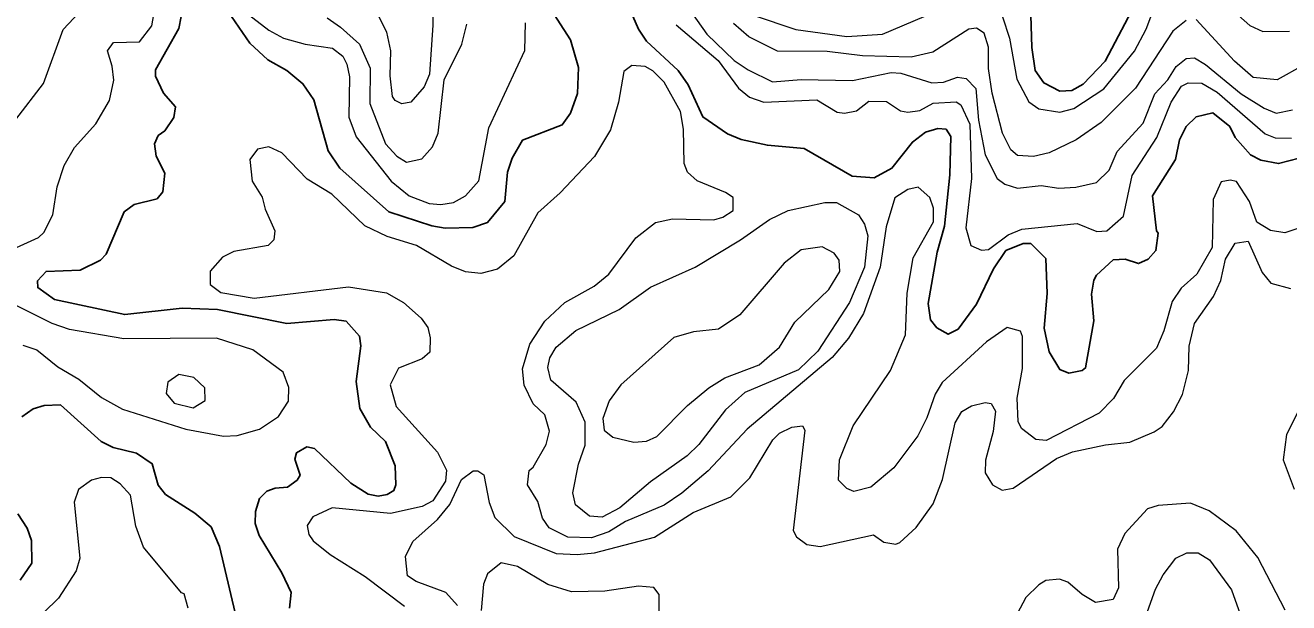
# Model space of a CAD drawing. Extents: x 763.2 to 816.8, y 7896.5 to 7952.7.
# Drawn here: x 778.244 to 781.792, y 7910.648 to 7912.27 of the extents above; entities that cross this region are included whole.
import ezdxf

# ---------------------------------------------------------------- set-up
doc = ezdxf.new("R2010")
doc.units = 0
doc.header["$LTSCALE"] = 0.064
doc.layers.add('1', color=7, linetype='Continuous', lineweight=25)
doc.layers.add('2', color=7, linetype='Continuous', lineweight=13)

msp = doc.modelspace()

# ---------------------------------------------------------------- linework, layer by layer
at = {"layer": '1'}
for points in [[(779.8595, 7912.504), (779.9658, 7912.2588), (779.9885, 7912.2248), (780.0771, 7912.1422), (780.1055, 7912.1027), (780.1469, 7912.0124), (780.2158, 7911.9647), (780.2539, 7911.9487), (780.3278, 7911.9324), (780.431, 7911.9235), (780.5659, 7911.8456), (780.6275, 7911.8415), (780.6774, 7911.8679), (780.7352, 7911.9415), (780.7723, 7911.9691), (780.8067, 7911.9792), (780.8296, 7911.9781), (780.8433, 7911.9571), (780.8402, 7911.8497), (780.8256, 7911.7058), (780.8042, 7911.6327), (780.7796, 7911.488), (780.786, 7911.4428), (780.8038, 7911.4195), (780.8355, 7911.4019), (780.8631, 7911.4158), (780.9149, 7911.4865)], [(778.8127, 7912.3095), (778.8748, 7912.2195), (778.9258, 7912.1723), (778.9786, 7912.1429), (779.0241, 7912.1052), (779.055, 7912.0603), (779.0944, 7911.9166), (779.1276, 7911.8682), (779.265, 7911.7458), (779.386, 7911.7063), (779.4237, 7911.7001), (779.5008, 7911.7017), (779.5424, 7911.7155), (779.5907, 7911.775), (779.5982, 7911.8568), (779.6113, 7911.8963), (779.6401, 7911.9472), (779.7521, 7911.9895), (779.7753, 7912.0223), (779.7948, 7912.0782), (779.7979, 7912.1505), (779.7749, 7912.2283), (779.692, 7912.3586)], [(781.3693, 7912.346), (781.2758, 7912.1685), (781.2147, 7912.104), (781.1828, 7912.0867), (781.1493, 7912.0849), (781.104, 7912.1074), (781.0799, 7912.1421), (781.0704, 7912.2072), (781.067, 7912.3282)], [(779.2133, 7911.1414), (779.1839, 7911.1938), (779.1739, 7911.2695), (779.1868, 7911.3697), (779.1828, 7911.3968), (779.1454, 7911.4386), (779.1114, 7911.4437), (778.9792, 7911.4322), (778.7844, 7911.4713), (778.6849, 7911.4749), (778.5238, 7911.457), (778.3266, 7911.4994), (778.2794, 7911.5328), (778.279, 7911.5517), (778.303, 7911.5783), (778.3988, 7911.5821), (778.4559, 7911.6104), (778.4718, 7911.6268), (778.5219, 7911.7459), (778.5501, 7911.7659), (778.6144, 7911.7823), (778.6311, 7911.8018), (778.6362, 7911.8545), (778.6119, 7911.9023), (778.607, 7911.9363), (778.6173, 7911.9599), (778.6362, 7911.973), (778.6618, 7912.0109), (778.666, 7912.0405), (778.6329, 7912.0788), (778.6103, 7912.1266), (778.6102, 7912.144), (778.6758, 7912.2606), (778.6822, 7912.2941)], [(781.11, 7911.6145), (781.113, 7911.516), (781.105, 7911.419), (781.1188, 7911.353), (781.1489, 7911.3029), (781.1742, 7911.2927), (781.2117, 7911.3002), (781.2211, 7911.3075), (781.2445, 7911.4393), (781.2383, 7911.5142), (781.2442, 7911.5538), (781.2521, 7911.568), (781.2989, 7911.6111), (781.3325, 7911.6127), (781.3702, 7911.6003), (781.3973, 7911.6131), (781.4187, 7911.6367), (781.4253, 7911.6855), (781.42, 7911.6927), (781.4091, 7911.7903), (781.4733, 7911.8922), (781.4846, 7911.9482), (781.5033, 7911.9856), (781.5313, 7912.0125), (781.5783, 7912.0236), (781.6259, 7911.9852), (781.6412, 7911.9542), (781.6842, 7911.9053), (781.7137, 7911.8906), (781.763, 7911.8811), (781.8213, 7911.8965)], [(780.9149, 7911.4865), (780.9632, 7911.586), (780.9977, 7911.6369), (781.0458, 7911.6568), (781.0675, 7911.6568), (781.11, 7911.6145)], [(778.2344, 7911.1696), (778.2667, 7911.1921), (778.2979, 7911.2022), (778.3438, 7911.2034), (778.4573, 7911.1004), (778.4908, 7911.0837), (778.5565, 7911.0685), (778.6009, 7911.0384), (778.6173, 7910.9781), (778.6381, 7910.9524), (778.7202, 7910.8996), (778.7659, 7910.8614), (778.7896, 7910.8061), (778.8342, 7910.62)], [(779.2606, 7910.9519), (779.2789, 7910.9631), (779.2852, 7910.9796), (779.2828, 7911.0325), (779.2554, 7911.1006), (779.2133, 7911.1414)], [(778.9865, 7910.6326), (778.9914, 7910.6766), (778.9651, 7910.7321), (778.9011, 7910.8372), (778.8897, 7910.8702), (778.8905, 7910.9045), (778.9016, 7910.9411), (778.9229, 7910.9611), (778.9463, 7910.9701), (778.9805, 7910.9725), (779.0075, 7910.9919), (779.0159, 7911.0064), (779.0017, 7911.0513), (779.0063, 7911.0692), (779.0351, 7911.0854), (779.0563, 7911.0813), (779.1585, 7910.984), (779.207, 7910.9526), (779.2353, 7910.9476), (779.2606, 7910.9519)], [(778.2302, 7910.7112), (778.2632, 7910.7592), (778.2619, 7910.8224), (778.2497, 7910.8577), (778.2237, 7910.898)]]:
    msp.add_lwpolyline(points, dxfattribs=at)
at = {"layer": '2'}
for points in [[(779.2595, 7912.2497), (779.2351, 7912.2978), (779.1591, 7912.3624), (779.1362, 7912.3905), (779.1295, 7912.4374), (779.1333, 7912.4514), (779.1491, 7912.4616), (779.2005, 7912.4605), (779.2481, 7912.4274), (779.3421, 7912.3767), (779.3873, 7912.3326), (779.3891, 7912.2696), (779.3791, 7912.1324), (779.3642, 7912.0964), (779.3268, 7912.0538), (779.3016, 7912.0489), (779.283, 7912.0583), (779.2756, 7912.0695), (779.2692, 7912.1276), (779.2708, 7912.198)], [(780.4893, 7911.7723), (780.5218, 7911.7719), (780.5836, 7911.7376), (780.6004, 7911.7108), (780.6102, 7911.6782), (780.6002, 7911.59), (780.5588, 7911.4908), (780.4696, 7911.3546), (780.4151, 7911.3017), (780.2643, 7911.2383), (780.2104, 7911.19), (780.1351, 7911.0922), (780.1023, 7911.0608), (779.9994, 7910.9872), (779.9134, 7910.9141), (779.8641, 7910.8885), (779.8282, 7910.8915), (779.7888, 7910.9229), (779.782, 7910.9563), (779.7972, 7911.0367), (779.8163, 7911.0904), (779.8165, 7911.1554), (779.7908, 7911.2111), (779.7196, 7911.2732), (779.7115, 7911.3083), (779.7167, 7911.336), (779.7348, 7911.3653), (779.7901, 7911.4124), (779.9122, 7911.471), (779.9995, 7911.5343), (780.1249, 7911.59), (780.2523, 7911.667), (780.3336, 7911.7243), (780.3861, 7911.7491)], [(780.5, 7911.5276), (780.5313, 7911.5782), (780.5292, 7911.6102), (780.5155, 7911.63), (780.4815, 7911.6472), (780.4224, 7911.6389), (780.3752, 7911.6013), (780.2502, 7911.4569), (780.1909, 7911.4161), (780.1205, 7911.409), (780.065, 7911.3924), (779.9167, 7911.2596), (779.8839, 7911.2152), (779.866, 7911.1652), (779.8695, 7911.1328), (779.8944, 7911.1131), (779.9529, 7911.0986), (779.989, 7911.1019), (780.0179, 7911.1148), (780.1041, 7911.2021), (780.1638, 7911.2518), (780.2082, 7911.2795), (780.305, 7911.316), (780.3623, 7911.3655), (780.4052, 7911.4359)], [(778.7489, 7911.2517), (778.7175, 7911.2805), (778.6754, 7911.2892), (778.6449, 7911.2676), (778.6398, 7911.236), (778.6628, 7911.2089), (778.7162, 7911.1957), (778.7495, 7911.2155)]]:
    msp.add_lwpolyline(points, close=True, dxfattribs=at)
for points in [[(780.04, 7912.4118), (780.1578, 7912.2447), (780.2344, 7912.171), (780.2743, 7912.1441), (780.3421, 7912.111), (780.4229, 7912.1174), (780.5668, 7912.1143), (780.6759, 7912.1371), (780.7022, 7912.1353), (780.7896, 7912.1077), (780.8228, 7912.11), (780.8618, 7912.1237), (780.8861, 7912.1205), (780.9128, 7912.0918), (780.921, 7912.0035), (780.9389, 7911.9055), (780.9728, 7911.8388), (780.9948, 7911.8234), (781.0303, 7911.812), (781.0966, 7911.82), (781.146, 7911.8119), (781.194, 7911.815), (781.2517, 7911.8278), (781.2874, 7911.8629), (781.3104, 7911.9152), (781.3829, 7911.9948), (781.4159, 7912.077), (781.4524, 7912.1165), (781.4758, 7912.1538), (781.5038, 7912.1763), (781.5266, 7912.1782), (781.5575, 7912.1598), (781.6576, 7912.0774), (781.7224, 7912.0365), (781.7567, 7912.0224), (781.8021, 7912.0317)], [(780.9884, 7912.2934), (781.008, 7912.2336), (781.0282, 7912.1178), (781.0617, 7912.0541), (781.0897, 7912.0351), (781.1492, 7912.0255), (781.1887, 7912.0354), (781.2725, 7912.0912), (781.3582, 7912.197), (781.3914, 7912.2586), (781.4413, 7912.3906)], [(778.3504, 7912.2572), (778.4395, 7912.3532)], [(778.1674, 7911.6218), (778.2816, 7911.674), (778.2963, 7911.6878), (778.3221, 7911.7373), (778.3339, 7911.8161), (778.3535, 7911.8753), (778.383, 7911.9263), (778.4424, 7911.9926), (778.4808, 7912.0581), (778.4933, 7912.1152), (778.4888, 7912.155), (778.4756, 7912.1979), (778.4925, 7912.2212), (778.5655, 7912.223), (778.6001, 7912.2678), (778.6085, 7912.3156)], [(778.8591, 7912.3094), (778.9284, 7912.256), (778.9694, 7912.2329), (779.0299, 7912.216), (779.1067, 7912.205), (779.1361, 7912.1829), (779.1475, 7912.1602)], [(779.0916, 7912.29), (779.1299, 7912.2646), (779.183, 7912.2168), (779.2131, 7912.1487), (779.2119, 7912.0495), (779.2554, 7911.9364), (779.2877, 7911.9016), (779.3146, 7911.8847), (779.3577, 7911.8944), (779.3879, 7911.9282), (779.4034, 7911.9666), (779.4205, 7912.1165), (779.4705, 7912.2165), (779.4844, 7912.2729)], [(779.3218, 7911.7906), (779.3783, 7911.769), (779.4112, 7911.766), (779.4465, 7911.7723), (779.4808, 7911.7902), (779.5176, 7911.8324), (779.5455, 7911.9818), (779.6471, 7912.1987), (779.6487, 7912.2762)], [(781.5038, 7912.283), (781.4662, 7912.2534), (781.3612, 7912.0929), (781.2648, 7911.9964), (781.1947, 7911.9479), (781.1187, 7911.9113), (781.0751, 7911.9007), (781.0301, 7911.9035), (781.0115, 7911.92), (780.9878, 7911.9661), (780.9588, 7912.079), (780.9489, 7912.148), (780.9486, 7912.2079), (780.9368, 7912.2477), (780.9152, 7912.2615), (780.8932, 7912.2587), (780.7924, 7912.1939), (780.7318, 7912.18), (780.5945, 7912.1833), (780.4958, 7912.1963), (780.356, 7912.1965), (780.2754, 7912.2369), (780.2328, 7912.2748)], [(780.2882, 7912.2983), (780.4074, 7912.2579), (780.5511, 7912.2375), (780.6511, 7912.2443), (780.7987, 7912.3068)], [(781.8333, 7912.1575), (781.7591, 7912.116), (781.6915, 7912.1229), (781.639, 7912.1684), (781.5317, 7912.2853)], [(781.6506, 7912.2967), (781.6826, 7912.2684), (781.7193, 7912.252), (781.7933, 7912.2533)], [(778.0302, 7911.7492), (778.1532, 7911.8842), (778.188, 7911.9389), (778.2178, 7912.0046), (778.2961, 7912.1061), (778.3504, 7912.2572)], [(780.0721, 7912.271), (780.1894, 7912.1702), (780.2471, 7912.0929), (780.278, 7912.0677), (780.3184, 7912.0535), (780.4667, 7912.0597), (780.5241, 7912.0259), (780.5445, 7912.0223), (780.578, 7912.0293), (780.6124, 7912.0565), (780.6621, 7912.0551), (780.7016, 7912.0292), (780.7226, 7912.0255), (780.7561, 7912.0302), (780.7931, 7912.0509), (780.858, 7912.0543), (780.8706, 7912.0457), (780.8959, 7911.9916), (780.901, 7911.839), (780.885, 7911.7003), (780.8993, 7911.6514), (780.9289, 7911.6378), (780.9491, 7911.6397), (781.0043, 7911.6814), (781.0422, 7911.697), (781.1978, 7911.7132), (781.2525, 7911.6904), (781.2806, 7911.6921), (781.3273, 7911.7335), (781.3518, 7911.8476), (781.4216, 7911.9542), (781.462, 7912.054), (781.4903, 7912.0982), (781.5096, 7912.1074), (781.5481, 7912.1067), (781.591, 7912.0821), (781.7255, 7911.9651), (781.7531, 7911.9534), (781.7998, 7911.9528)], [(779.6967, 7910.8851), (779.6832, 7910.9324), (779.654, 7910.9787), (779.6589, 7911.0195), (779.6699, 7911.0285), (779.7072, 7911.0923), (779.7162, 7911.1296), (779.7029, 7911.1758), (779.6705, 7911.2068), (779.6454, 7911.2594), (779.6401, 7911.3047), (779.6609, 7911.374), (779.7031, 7911.4385), (779.7591, 7911.4909), (779.8414, 7911.5372), (779.8828, 7911.5709), (779.9582, 7911.6726), (780.0142, 7911.7155), (780.062, 7911.7263), (780.1777, 7911.7233), (780.2031, 7911.7308), (780.2323, 7911.7491), (780.2315, 7911.7858), (780.2104, 7911.8004), (780.131, 7911.8328), (780.1038, 7911.8573), (780.0939, 7911.8814), (780.0925, 7911.9778), (780.0841, 7912.0278), (780.0382, 7912.1093), (780.0059, 7912.1416), (779.9852, 7912.1534), (779.9473, 7912.1566), (779.9251, 7912.1401), (779.9101, 7912.0534), (779.8875, 7911.9759), (779.8426, 7911.9012), (779.7463, 7911.7994), (779.6839, 7911.7433), (779.6165, 7911.6218), (779.5698, 7911.5851), (779.5236, 7911.5721), (779.4802, 7911.5768), (779.4414, 7911.5927), (779.3431, 7911.6507), (779.2607, 7911.6766), (779.1975, 7911.7064), (779.1048, 7911.7953), (779.0363, 7911.8374), (778.9647, 7911.9112), (778.9282, 7911.9283), (778.8968, 7911.9219), (778.8752, 7911.8929), (778.8818, 7911.8318), (778.9093, 7911.7866), (778.9181, 7911.7529), (778.9453, 7911.6923), (778.9424, 7911.667), (778.9265, 7911.6508), (778.8301, 7911.6346), (778.7983, 7911.6184), (778.7635, 7911.5789), (778.7639, 7911.5418), (778.7936, 7911.5196), (778.8873, 7911.5029), (779.1519, 7911.5355), (779.2587, 7911.5178), (779.3067, 7911.4911), (779.3562, 7911.4469), (779.3742, 7911.4206), (779.3809, 7911.3921), (779.3803, 7911.3515), (779.3583, 7911.333), (779.2923, 7911.307), (779.2693, 7911.2599), (779.2853, 7911.1995), (779.4017, 7911.0711), (779.4269, 7911.0199), (779.4239, 7910.9898), (779.3885, 7910.934), (779.3587, 7910.918), (779.2699, 7910.8982), (779.1061, 7910.9142), (779.0518, 7910.8893), (779.0359, 7910.8647), (779.0406, 7910.8393), (779.0531, 7910.8218), (779.1004, 7910.7839), (779.199, 7910.7218), (779.3091, 7910.638)], [(779.1475, 7912.1602), (779.1543, 7912.1244), (779.1527, 7912.0119), (779.1733, 7911.9561), (779.272, 7911.8322), (779.3218, 7911.7906)], [(781.8176, 7911.6991), (781.7803, 7911.6871), (781.7403, 7911.6937), (781.7017, 7911.7168), (781.6812, 7911.7743), (781.6445, 7911.8309), (781.6276, 7911.8347), (781.6021, 7911.8299), (781.5798, 7911.7799), (781.5765, 7911.6453), (781.5338, 7911.5704), (781.4896, 7911.5316), (781.4645, 7911.494), (781.4412, 7911.4111), (781.42, 7911.3627), (781.3297, 7911.2721), (781.3, 7911.2213), (781.2594, 7911.1806), (781.1104, 7911.1039), (781.0812, 7911.1062), (781.0415, 7911.1376), (781.0323, 7911.1573), (781.0293, 7911.2225), (781.044, 7911.3054), (781.0445, 7911.3956), (781.0387, 7911.4103), (781.0007, 7911.4208), (780.9434, 7911.3808), (780.8184, 7911.2668), (780.7986, 7911.2337), (780.7758, 7911.167), (780.7499, 7911.1167), (780.6831, 7911.0269), (780.6179, 7910.9728), (780.5707, 7910.9608), (780.5512, 7910.9688), (780.5278, 7910.9927), (780.53, 7911.049), (780.5685, 7911.145), (780.6738, 7911.3002), (780.7155, 7911.4007), (780.7204, 7911.5176), (780.737, 7911.6169), (780.794, 7911.7172), (780.794, 7911.7557), (780.7837, 7911.7862), (780.7514, 7911.8148), (780.722, 7911.8085), (780.6861, 7911.7852), (780.6618, 7911.704), (780.6447, 7911.5906), (780.5976, 7911.4598), (780.5552, 7911.3906), (780.5094, 7911.3364), (780.2712, 7911.1358), (780.162, 7911.0185), (780.0876, 7910.9557), (780.0377, 7910.9224), (779.9299, 7910.8765)], [(780.3435, 7911.1058), (780.3621, 7911.1244), (780.3965, 7911.1411), (780.4265, 7911.1445), (780.4326, 7911.1328), (780.4, 7910.8512), (780.4099, 7910.8328), (780.4389, 7910.8113), (780.4759, 7910.8063), (780.6259, 7910.8388), (780.6552, 7910.8177), (780.6883, 7910.8128), (780.7, 7910.8169), (780.746, 7910.8597), (780.7938, 7910.9254), (780.8195, 7910.994), (780.8552, 7911.1528), (780.8742, 7911.1847), (780.9008, 7911.2009), (780.9389, 7911.2102), (780.9563, 7911.2074), (780.968, 7911.1864), (780.9618, 7911.1288), (780.9407, 7911.0483), (780.9389, 7911.0127), (780.9604, 7910.9789), (780.9867, 7910.964), (781.0176, 7910.9696), (781.1397, 7911.0534), (781.1848, 7911.0719), (781.2774, 7911.0919), (781.3457, 7911.0986), (781.4141, 7911.1275), (781.4367, 7911.143), (781.468, 7911.1841), (781.4929, 7911.2324), (781.5105, 7911.3001), (781.5123, 7911.3682), (781.5269, 7911.4324), (781.5805, 7911.5076), (781.6008, 7911.5531), (781.6142, 7911.6123), (781.6415, 7911.6581), (781.6773, 7911.663), (781.7167, 7911.5757), (781.7412, 7911.5458), (781.797, 7911.5308)], [(778.2378, 7911.3711), (778.2771, 7911.3578), (778.3358, 7911.3106), (778.3948, 7911.2759), (778.4584, 7911.2239), (778.5175, 7911.1918), (778.6948, 7911.1354), (778.801, 7911.1154), (778.8395, 7911.1178), (778.9024, 7911.1354), (778.955, 7911.1713), (778.983, 7911.2143), (778.9847, 7911.2521), (778.9689, 7911.2952), (778.8834, 7911.3578), (778.781, 7911.391), (778.5216, 7911.3895), (778.3687, 7911.4156), (778.3199, 7911.432), (778.2174, 7911.4832)], [(781.8183, 7911.1851), (781.7856, 7911.1206), (781.7758, 7911.0495), (781.8071, 7910.9667)], [(779.843, 7910.7878), (780.0112, 7910.8322), (780.1192, 7910.901), (780.2249, 7910.9454), (780.2782, 7910.9984), (780.3435, 7911.1058)], [(778.7022, 7910.6328), (778.6908, 7910.6734), (778.6835, 7910.6756), (778.5764, 7910.8039), (778.5545, 7910.8629), (778.5396, 7910.9501), (778.5109, 7910.9822), (778.4843, 7910.9989), (778.4588, 7910.9999), (778.43, 7910.9923), (778.3938, 7910.966), (778.3821, 7910.9307), (778.3978, 7910.7732), (778.3875, 7910.7374), (778.338, 7910.6607), (778.2962, 7910.6207)], [(779.4577, 7910.6406), (779.4248, 7910.6764), (779.3416, 7910.7076), (779.3174, 7910.7237), (779.3115, 7910.7779), (779.3329, 7910.8199), (779.4022, 7910.8817), (779.4361, 7910.9242), (779.4695, 7910.9945), (779.5015, 7911.0181), (779.5151, 7911.018), (779.5322, 7911.0071), (779.547, 7910.9294), (779.5627, 7910.8875), (779.617, 7910.8344), (779.7345, 7910.7867), (779.7943, 7910.7831), (779.843, 7910.7878)], [(781.7816, 7910.6276), (781.7046, 7910.7748), (781.6441, 7910.8502), (781.5683, 7910.9062), (781.5159, 7910.9276), (781.4253, 7910.921), (781.3953, 7910.9122), (781.3317, 7910.8421), (781.3105, 7910.7988), (781.3139, 7910.6895), (781.2985, 7910.6569), (781.2494, 7910.6484), (781.2114, 7910.671), (781.1715, 7910.706), (781.1485, 7910.7139), (781.1099, 7910.7106), (781.0896, 7910.6987), (781.0533, 7910.6626), (781.0288, 7910.6165)], [(779.9299, 7910.8765), (779.8832, 7910.847), (779.8339, 7910.8306), (779.7681, 7910.8326), (779.7154, 7910.8581), (779.6967, 7910.8851)], [(781.3859, 7910.5974), (781.4172, 7910.686), (781.4388, 7910.7261), (781.4751, 7910.773), (781.5056, 7910.788), (781.5369, 7910.7878), (781.5695, 7910.7684), (781.6306, 7910.6844), (781.6646, 7910.5896)], [(780.0241, 7910.6223), (780.0242, 7910.6713), (780.0096, 7910.6908), (779.966, 7910.6942), (779.8714, 7910.6809), (779.7781, 7910.6783), (779.7111, 7910.6994), (779.6263, 7910.7497), (779.5805, 7910.7598), (779.5421, 7910.7288), (779.5313, 7910.7003), (779.524, 7910.626)]]:
    msp.add_lwpolyline(points, dxfattribs=at)

doc.saveas('drawing.dxf')
